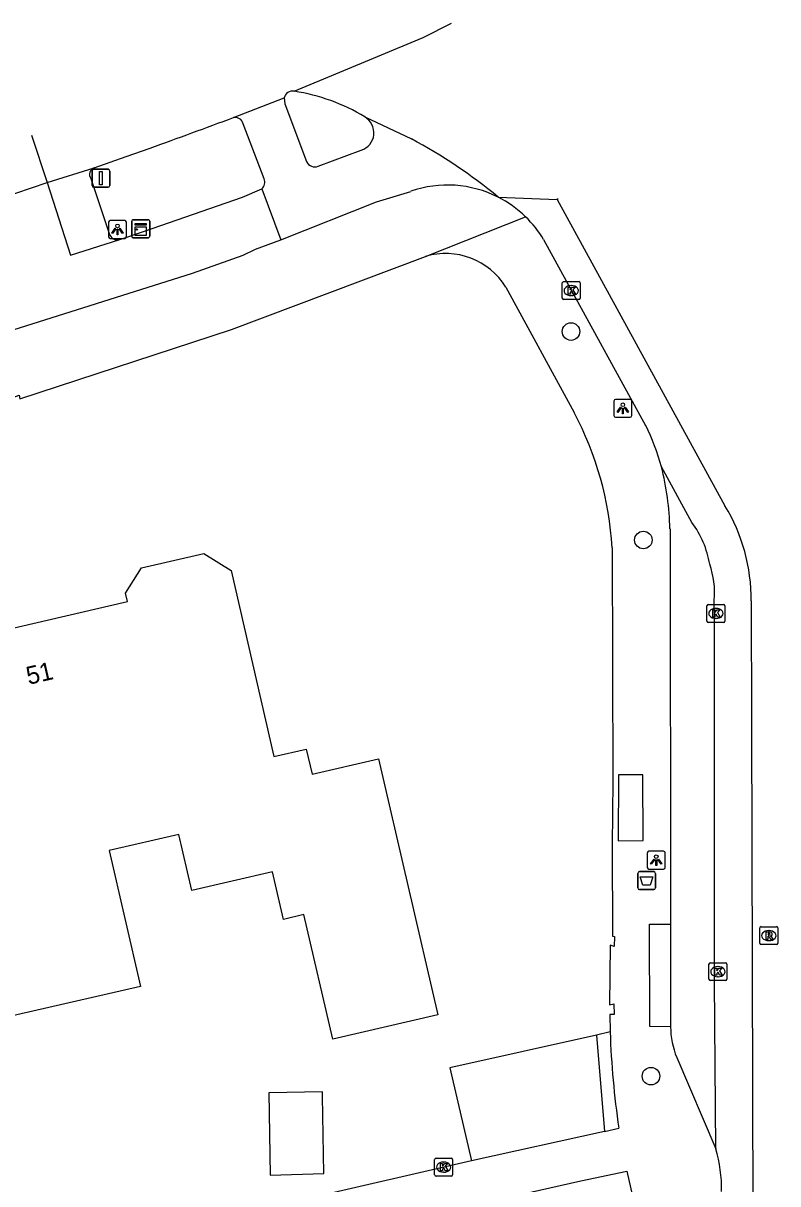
# Model space of a CAD drawing. Extents: x 161882 to 162509, y 381687 to 382379.
# Drawn here: x 162049.8 to 162091.9, y 382314 to 382378.7 of the extents above; entities that cross this region are included whole.
import ezdxf

# ---------------------------------------------------------------- set-up
doc = ezdxf.new("R2010")
doc.units = 0
for name, color, linetype in [('IMGEO_Afvalbak', 7, 'Continuous'), ('IMGEO_Boom', 7, 'Continuous'), ('IMGEO_Fietspad_gesloten', 7, 'Continuous'), ('IMGEO_Fietspad_open', 7, 'Continuous'), ('IMGEO_Hek', 7, 'Continuous'), ('IMGEO_Kast', 7, 'Continuous'), ('IMGEO_Kolk', 7, 'Continuous'), ('IMGEO_Lichtpunt', 7, 'Continuous'), ('IMGEO_Muur', 7, 'Continuous'), ('IMGEO_Pand', 7, 'Continuous'), ('IMGEO_Pand_nummerreeks', 7, 'Continuous'), ('IMGEO_Parkeervlak_open', 7, 'Continuous'), ('IMGEO_Rijbaan_lokaal_gesloten', 7, 'Continuous'), ('IMGEO_Rioolput', 7, 'Continuous'), ('IMGEO_Verkeersbordpaal', 7, 'Continuous'), ('IMGEO_Voetpad_gesloten', 7, 'Continuous'), ('IMGEO_Voetpad_open', 7, 'Continuous')]:
    doc.layers.add(name, color=color, linetype=linetype)

msp = doc.modelspace()

# ---------------------------------------------------------------- linework, layer by layer
at = {"layer": 'IMGEO_Afvalbak'}
for p, q in [((162084.078, 382330.473), (162084.078, 382331.273)), ((162084.078, 382331.273), (162084.078, 382330.473)), ((162084.178, 382331.373), (162084.968, 382331.373)), ((162084.968, 382331.373), (162084.178, 382331.373)), ((162085.068, 382331.273), (162085.068, 382330.473)), ((162085.068, 382330.473), (162085.068, 382331.273)), ((162084.968, 382330.373), (162084.178, 382330.373)), ((162084.178, 382330.373), (162084.968, 382330.373))]:
    msp.add_line(p, q, dxfattribs=at)
msp.add_lwpolyline([(162084.221, 382331.087), (162084.925, 382331.087), (162084.776, 382330.617), (162084.37, 382330.617), (162084.221, 382331.087)], dxfattribs=at)
for centre, start, end in [((162084.178, 382331.273), 90, 180), ((162084.178, 382331.273), 90, 180), ((162084.968, 382331.273), 0, 90), ((162084.968, 382331.273), 360, 90), ((162084.178, 382330.473), 180, 270), ((162084.178, 382330.473), 180, 270), ((162084.968, 382330.473), 270, 0), ((162084.968, 382330.473), 270, 0)]:
    msp.add_arc(centre, 0.1, start, end, dxfattribs=at)
at = {"layer": 'IMGEO_Boom'}
for centre in [(162080.357, 382361.471), (162084.394, 382349.854), (162084.814, 382319.971)]:
    msp.add_circle(centre, 0.489, dxfattribs=at)
at = {"layer": 'IMGEO_Fietspad_gesloten'}
for points in [[(162064.361, 382374.502), (162064.408, 382374.161), (162065.614, 382370.941)], [(162063.248, 382369.988), (162062.081, 382373.057)], [(162066.263, 382370.681), (162068.659, 382371.577)], [(162063.113, 382369.429), (162064.181, 382366.576)], [(162064.181, 382366.576), (162069.51, 382368.701), (162071.428, 382369.286)]]:
    msp.add_lwpolyline(points, dxfattribs=at)
for centre, radius, start, end in [((162061.619, 382372.93), 0.479, 15.32566, 99.37566), ((162068.346, 382372.55), 1.022, 287.83942, 59.92739), ((162066.081, 382371.166), 0.518, 205.72443, 290.61188), ((162062.8, 382369.8), 0.486, 310.135, 22.71077), ((162073.482, 382363.411), 6.224, 63.15755, 109.26747)]:
    msp.add_arc(centre, radius, start, end, dxfattribs=at)
at = {"layer": 'IMGEO_Fietspad_open'}
for points in [[(162051.141, 382369.778), (162052.441, 382365.735), (162055.199, 382366.606)], [(162055.199, 382366.606), (162056.568, 382367.06), (162062.041, 382368.963), (162063.113, 382369.429)], [(161967.462, 382335.743), (162000, 382346.014), (162059.25, 382364.717), (162062.081, 382365.733), (162062.771, 382366.054), (162064.181, 382366.576)]]:
    msp.add_lwpolyline(points, dxfattribs=at)
at = {"layer": 'IMGEO_Hek'}
for points in [[(162081.781, 382322.266), (162082.221, 382316.895)], [(162082.221, 382316.895), (162074.805, 382315.252)]]:
    msp.add_lwpolyline(points, dxfattribs=at)
at = {"layer": 'IMGEO_Kast'}
for p, q in [((162055.865, 382366.776), (162055.865, 382367.617)), ((162055.865, 382367.617), (162055.865, 382366.776)), ((162055.94, 382367.701), (162056.781, 382367.701)), ((162056.781, 382367.701), (162055.94, 382367.701)), ((162056.865, 382367.626), (162056.865, 382366.785)), ((162056.865, 382366.785), (162056.865, 382367.626)), ((162056.79, 382366.701), (162055.949, 382366.701)), ((162055.949, 382366.701), (162056.79, 382366.701))]:
    msp.add_line(p, q, dxfattribs=at)
for points in [[(162056.06, 382367.491), (162056.66, 382367.491), (162056.66, 382367.406), (162056.06, 382367.406), (162056.06, 382367.491)], [(162056.06, 382367.316), (162056.66, 382367.316), (162056.66, 382366.827), (162056.06, 382366.827), (162056.06, 382367.316)]]:
    msp.add_lwpolyline(points, dxfattribs=at)
msp.add_circle((162056.144, 382367.165), 0.0377, dxfattribs=at)
for centre, start, end in [((162055.943, 382367.623), 92.4484, 184.28452), ((162055.943, 382367.623), 92.4484, 184.28452), ((162056.787, 382367.623), 2.4484, 94.28452), ((162056.787, 382367.623), 2.4484, 94.28452), ((162055.943, 382366.779), 182.4484, 274.28452), ((162055.943, 382366.779), 182.4484, 274.28452), ((162056.787, 382366.779), 272.4484, 4.28452), ((162056.787, 382366.779), 272.4484, 4.28452)]:
    msp.add_arc(centre, 0.0779, start, end, dxfattribs=at)
at = {"layer": 'IMGEO_Kolk'}
for p, q in [((162079.87, 382363.328), (162079.87, 382364.18)), ((162079.945, 382364.254), (162080.797, 382364.254)), ((162080.358, 382364.034), (162080.383, 382364.034)), ((162080.871, 382364.18), (162080.871, 382363.328)), ((162080.381, 382363.474), (162080.356, 382363.474)), ((162080.797, 382363.254), (162079.945, 382363.254)), ((162087.938, 382345.335), (162087.938, 382346.187)), ((162088.013, 382346.261), (162088.865, 382346.261)), ((162088.426, 382346.041), (162088.451, 382346.041)), ((162088.939, 382346.187), (162088.939, 382345.335)), ((162088.865, 382345.261), (162088.013, 382345.261)), ((162088.449, 382345.481), (162088.424, 382345.481)), ((162088.048, 382325.371), (162088.048, 382326.223)), ((162088.123, 382326.297), (162088.975, 382326.297)), ((162088.536, 382326.077), (162088.561, 382326.077)), ((162089.049, 382326.223), (162089.049, 382325.371)), ((162088.975, 382325.297), (162088.123, 382325.297)), ((162088.559, 382325.517), (162088.534, 382325.517)), ((162072.755, 382314.475), (162072.755, 382315.327)), ((162072.83, 382315.401), (162073.682, 382315.401)), ((162073.243, 382315.181), (162073.268, 382315.181)), ((162073.756, 382315.327), (162073.756, 382314.475)), ((162073.682, 382314.401), (162072.83, 382314.401)), ((162073.266, 382314.621), (162073.241, 382314.621))]:
    msp.add_line(p, q, dxfattribs=at)
for points in [[(162079.87, 382363.328), (162079.87, 382364.18)], [(162079.945, 382364.254), (162080.797, 382364.254)], [(162080.871, 382364.18), (162080.871, 382363.328)], [(162080.191, 382363.954), (162080.314, 382363.954), (162080.314, 382363.803), (162080.444, 382363.954), (162080.608, 382363.954), (162080.462, 382363.803), (162080.615, 382363.554), (162080.463, 382363.554), (162080.378, 382363.718), (162080.314, 382363.651), (162080.314, 382363.554), (162080.191, 382363.554), (162080.191, 382363.954)], [(162080.797, 382363.254), (162079.945, 382363.254)], [(162087.938, 382345.335), (162087.938, 382346.187)], [(162088.013, 382346.261), (162088.865, 382346.261)], [(162088.259, 382345.961), (162088.382, 382345.961), (162088.382, 382345.81), (162088.512, 382345.961), (162088.676, 382345.961), (162088.53, 382345.81), (162088.683, 382345.561), (162088.531, 382345.561), (162088.446, 382345.725), (162088.382, 382345.658), (162088.382, 382345.561), (162088.259, 382345.561), (162088.259, 382345.961)], [(162088.939, 382346.187), (162088.939, 382345.335)], [(162088.865, 382345.261), (162088.013, 382345.261)], [(162088.048, 382325.371), (162088.048, 382326.223)], [(162088.123, 382326.297), (162088.975, 382326.297)], [(162088.369, 382325.997), (162088.492, 382325.997), (162088.492, 382325.846), (162088.622, 382325.997), (162088.786, 382325.997), (162088.64, 382325.846), (162088.793, 382325.597), (162088.641, 382325.597), (162088.556, 382325.761), (162088.492, 382325.694), (162088.492, 382325.597), (162088.369, 382325.597), (162088.369, 382325.997)], [(162089.049, 382326.223), (162089.049, 382325.371)], [(162088.975, 382325.297), (162088.123, 382325.297)], [(162072.755, 382314.475), (162072.755, 382315.327)], [(162072.83, 382315.401), (162073.682, 382315.401)], [(162073.076, 382315.101), (162073.199, 382315.101), (162073.199, 382314.95), (162073.329, 382315.101), (162073.493, 382315.101), (162073.347, 382314.95), (162073.5, 382314.701), (162073.348, 382314.701), (162073.263, 382314.865), (162073.199, 382314.798), (162073.199, 382314.701), (162073.076, 382314.701), (162073.076, 382315.101)], [(162073.756, 382315.327), (162073.756, 382314.475)], [(162073.682, 382314.401), (162072.83, 382314.401)]]:
    msp.add_lwpolyline(points, dxfattribs=at)
for centre, start, end in [((162079.947, 382364.178), 91.55205, 178.44795), ((162079.947, 382364.178), 91.55205, 178.44795), ((162080.795, 382364.178), 1.55205, 88.44795), ((162080.795, 382364.178), 1.55205, 88.44795), ((162079.947, 382363.33), 181.55205, 268.44795), ((162079.947, 382363.33), 181.55205, 268.44795), ((162080.795, 382363.33), 271.55205, 358.44795), ((162080.795, 382363.33), 271.55205, 358.44795), ((162088.015, 382346.185), 91.55205, 178.44795), ((162088.015, 382346.185), 91.55205, 178.44795), ((162088.863, 382346.185), 1.55205, 88.44795), ((162088.863, 382346.185), 1.55205, 88.44795), ((162088.015, 382345.337), 181.55205, 268.44795), ((162088.015, 382345.337), 181.55205, 268.44795), ((162088.863, 382345.337), 271.55205, 358.44795), ((162088.863, 382345.337), 271.55205, 358.44795), ((162088.125, 382326.221), 91.55205, 178.44795), ((162088.125, 382326.221), 91.55205, 178.44795), ((162088.973, 382326.221), 1.55205, 88.44795), ((162088.973, 382326.221), 1.55205, 88.44795), ((162088.125, 382325.373), 181.55205, 268.44795), ((162088.125, 382325.373), 181.55205, 268.44795), ((162088.973, 382325.373), 271.55205, 358.44795), ((162088.973, 382325.373), 271.55205, 358.44795), ((162072.832, 382315.325), 91.55205, 178.44795), ((162072.832, 382315.325), 91.55205, 178.44795), ((162073.68, 382315.325), 1.55205, 88.44795), ((162073.68, 382315.325), 1.55205, 88.44795), ((162072.832, 382314.477), 181.55205, 268.44795), ((162072.832, 382314.477), 181.55205, 268.44795), ((162073.68, 382314.477), 271.55205, 358.44795), ((162073.68, 382314.477), 271.55205, 358.44795)]:
    msp.add_arc(centre, 0.0765, start, end, dxfattribs=at)
for centre, major_axis, ratio, start_param, end_param in [((162080.357, 382363.754), (-0.387, 0.002), 0.722429, 4.712389, 7.853982), ((162080.382, 382363.754), (-0.39, 0.002), 0.717154, 1.570796, 4.712389), ((162088.425, 382345.761), (-0.387, 0.002), 0.722429, 4.712389, 7.853982), ((162088.45, 382345.761), (-0.39, 0.002), 0.717154, 1.570796, 4.712389), ((162088.535, 382325.797), (-0.387, 0.002), 0.722429, 4.712389, 7.853982), ((162088.56, 382325.797), (-0.39, 0.002), 0.717154, 1.570796, 4.712389), ((162073.242, 382314.901), (-0.387, 0.002), 0.722429, 4.712389, 7.853982), ((162073.267, 382314.901), (-0.39, 0.002), 0.717154, 1.570796, 4.712389)]:
    msp.add_ellipse(centre, major_axis=major_axis, ratio=ratio, start_param=start_param, end_param=end_param, dxfattribs=at)
at = {"layer": 'IMGEO_Lichtpunt'}
for p, q in [((162054.574, 382367.562), (162054.574, 382366.755)), ((162054.574, 382367.562), (162054.574, 382366.755)), ((162055.476, 382367.657), (162054.668, 382367.657)), ((162055.476, 382367.657), (162054.668, 382367.657)), ((162055.57, 382366.755), (162055.57, 382367.562)), ((162055.57, 382366.755), (162055.57, 382367.562)), ((162054.668, 382366.661), (162055.476, 382366.661)), ((162054.668, 382366.661), (162055.476, 382366.661)), ((162082.748, 382357.594), (162082.748, 382356.787)), ((162082.748, 382357.594), (162082.748, 382356.787)), ((162083.65, 382357.689), (162082.842, 382357.689)), ((162083.65, 382357.689), (162082.842, 382357.689)), ((162083.744, 382356.787), (162083.744, 382357.594)), ((162083.744, 382356.787), (162083.744, 382357.594)), ((162082.842, 382356.693), (162083.65, 382356.693)), ((162082.842, 382356.693), (162083.65, 382356.693)), ((162084.611, 382332.411), (162084.611, 382331.604)), ((162084.611, 382332.411), (162084.611, 382331.604)), ((162085.513, 382332.506), (162084.705, 382332.506)), ((162085.513, 382332.506), (162084.705, 382332.506)), ((162085.607, 382331.604), (162085.607, 382332.411)), ((162085.607, 382331.604), (162085.607, 382332.411)), ((162084.705, 382331.51), (162085.513, 382331.51)), ((162084.705, 382331.51), (162085.513, 382331.51))]:
    msp.add_line(p, q, dxfattribs=at)
for points in [[(162054.948, 382367.226), (162054.987, 382367.198), (162054.799, 382366.936), (162054.761, 382366.963), (162054.948, 382367.226)], [(162055.16, 382367.198), (162055.198, 382367.225), (162055.385, 382366.963), (162055.346, 382366.935), (162055.16, 382367.198)], [(162055.05, 382367.178), (162055.097, 382367.178), (162055.097, 382366.856), (162055.05, 382366.856), (162055.05, 382367.178)], [(162083.122, 382357.258), (162083.161, 382357.23), (162082.973, 382356.968), (162082.935, 382356.995), (162083.122, 382357.258)], [(162083.224, 382357.21), (162083.271, 382357.21), (162083.271, 382356.888), (162083.224, 382356.888), (162083.224, 382357.21)], [(162083.334, 382357.23), (162083.372, 382357.257), (162083.559, 382356.995), (162083.52, 382356.967), (162083.334, 382357.23)], [(162084.985, 382332.075), (162085.024, 382332.047), (162084.836, 382331.785), (162084.798, 382331.812), (162084.985, 382332.075)], [(162085.087, 382332.027), (162085.134, 382332.027), (162085.134, 382331.705), (162085.087, 382331.705), (162085.087, 382332.027)], [(162085.197, 382332.047), (162085.235, 382332.074), (162085.422, 382331.812), (162085.383, 382331.784), (162085.197, 382332.047)]]:
    msp.add_lwpolyline(points, dxfattribs=at)
for centre in [(162055.073, 382367.36), (162083.247, 382357.392), (162085.11, 382332.209)]:
    msp.add_circle(centre, 0.0994, dxfattribs=at)
for centre, start, end in [((162054.668, 382367.562), 90, 180), ((162054.668, 382367.562), 90, 180), ((162055.476, 382367.562), 0, 90), ((162055.476, 382367.562), 0, 90), ((162054.668, 382366.755), 180, 270), ((162054.668, 382366.755), 180, 270), ((162055.476, 382366.755), 270, 0), ((162055.476, 382366.755), 270, 360), ((162082.842, 382357.594), 90, 180), ((162082.842, 382357.594), 90, 180), ((162083.65, 382357.594), 0, 90), ((162083.65, 382357.594), 0, 90), ((162082.842, 382356.787), 180, 270), ((162082.842, 382356.787), 180, 270), ((162083.65, 382356.787), 270, 0), ((162083.65, 382356.787), 270, 360), ((162084.705, 382332.411), 90, 180), ((162084.705, 382332.411), 90, 180), ((162085.513, 382332.411), 0, 90), ((162085.513, 382332.411), 0, 90), ((162084.705, 382331.604), 180, 270), ((162084.705, 382331.604), 180, 270), ((162085.513, 382331.604), 270, 0), ((162085.513, 382331.604), 270, 360)]:
    msp.add_arc(centre, 0.0946, start, end, dxfattribs=at)
at = {"layer": 'IMGEO_Muur'}
for points in [[(162081.781, 382322.266), (162073.607, 382320.44)], [(162082.541, 382322.436), (162081.781, 382322.266)]]:
    msp.add_lwpolyline(points, dxfattribs=at)
at = {"layer": 'IMGEO_Pand'}
for points in [[(162047.09, 382332.625), (162044.498, 382343.85), (162055.633, 382346.422), (162055.526, 382346.888), (162056.405, 382348.295), (162059.887, 382349.099), (162061.401, 382348.154), (162063.795, 382337.79), (162065.593, 382338.206), (162065.918, 382336.799), (162069.63, 382337.656), (162072.925, 382323.392), (162067.071, 382322.039), (162065.469, 382328.974), (162064.319, 382328.708), (162063.706, 382331.363), (162059.208, 382330.324), (162058.488, 382333.443), (162054.604, 382332.546), (162056.353, 382324.972), (162041.645, 382321.599), (162041.498, 382322.237)], [(162066.498, 382318.851), (162066.494, 382319.101), (162063.502, 382319.05), (162063.58, 382314.454), (162066.572, 382314.542), (162066.498, 382318.851)]]:
    msp.add_lwpolyline(points, dxfattribs=at)
at = {"layer": 'IMGEO_Parkeervlak_open'}
for points in [[(162081.781, 382322.266), (162073.607, 382320.44), (162074.805, 382315.252)], [(162082.541, 382322.436), (162081.781, 382322.266)], [(162081.781, 382322.266), (162082.221, 382316.895)]]:
    msp.add_lwpolyline(points, dxfattribs=at)
at = {"layer": 'IMGEO_Rijbaan_lokaal_gesloten'}
for points in [[(162064.922, 382374.86), (162072.12, 382377.861), (162073.686, 382378.656)], [(162061.541, 382373.403), (162064.361, 382374.502)], [(162068.858, 382373.434), (162071.465, 382372.203)], [(162050.268, 382372.421), (162051.141, 382369.778)], [(162053.774, 382370.597), (162055.55, 382371.223), (162056.897, 382371.697)], [(162051.141, 382369.778), (162053.774, 382370.597)], [(162048.536, 382368.883), (162051.141, 382369.778)], [(162076.292, 382368.964), (162079.587, 382368.835)], [(162079.649, 382368.872), (162079.587, 382368.835)], [(162079.587, 382368.835), (162088.934, 382351.767)], [(162078.83, 382366.593), (162084.52, 382356.23)], [(162087.1, 382350.834), (162085.398, 382353.932)], [(162085.877, 382350.472), (162085.908, 382328.447)], [(162088.428, 382315.926), (162088.35, 382325.244), (162088.351, 382345.403), (162088.348, 382346.505)], [(162090.406, 382346.455), (162090.631, 382264.858)], [(162085.908, 382328.447), (162085.907, 382322.724)], [(162086.251, 382321.021), (162088.428, 382315.926)]]:
    msp.add_lwpolyline(points, dxfattribs=at)
for centre, radius, start, end in [((162064.826, 382374.393), 0.477, 78.34802, 166.73963), ((162063.346, 382364.365), 10.613, 58.70984, 81.45959), ((161935.734, 382708.695), 358.117, 289.77532, 290.56688), ((162057.832, 382346.671), 28.944, 50.37445, 61.90097), ((162073.518, 382363.463), 6.161, 45.68102, 63.23654), ((162073.479, 382363.409), 6.227, 30.75397, 45.774), ((162074.361, 382351.032), 11.412, 14.72273, 27.09812), ((162069.847, 382350.016), 16.036, 1.62936, 14.13442), ((162080.319, 382346.52), 10.088, 359.63292, 31.34408), ((162082.581, 382347.526), 5.601, 10.01551, 36.20379), ((162083.393, 382346.893), 4.97, 355.52762, 18.87085), ((162090.513, 382322.768), 4.606, 180.54834, 202.29142), ((162080.647, 382313.644), 8.109, 359.31825, 16.34109)]:
    msp.add_arc(centre, radius, start, end, dxfattribs=at)
at = {"layer": 'IMGEO_Rioolput'}
for p, q in [((162090.886, 382327.378), (162090.886, 382328.23)), ((162090.961, 382328.304), (162091.813, 382328.304)), ((162091.374, 382328.084), (162091.399, 382328.084)), ((162091.887, 382328.23), (162091.887, 382327.378)), ((162091.813, 382327.304), (162090.961, 382327.304)), ((162091.397, 382327.524), (162091.372, 382327.524))]:
    msp.add_line(p, q, dxfattribs=at)
for points in [[(162090.886, 382327.378), (162090.886, 382328.23)], [(162090.961, 382328.304), (162091.813, 382328.304)], [(162091.475, 382328.002), (162091.223, 382328.004), (162091.223, 382327.604)], [(162091.223, 382327.604), (162091.347, 382327.604), (162091.347, 382327.766), (162091.358, 382327.766)], [(162091.401, 382327.923), (162091.347, 382327.923), (162091.347, 382327.842)], [(162091.347, 382327.842), (162091.399, 382327.842)], [(162091.887, 382328.23), (162091.887, 382327.378)], [(162091.813, 382327.304), (162090.961, 382327.304)], [(162091.405, 382327.737), (162091.476, 382327.604), (162091.616, 382327.604), (162091.551, 382327.73)]]:
    msp.add_lwpolyline(points, dxfattribs=at)
for centre, radius, start, end in [((162090.963, 382328.228), 0.0765, 91.55205, 178.44795), ((162090.963, 382328.228), 0.0765, 91.55205, 178.44795), ((162091.357, 382327.713), 0.0533, 26.02933, 88.69889), ((162091.383, 382328.031), 0.19, 274.7715, 282.96867), ((162091.407, 382327.827), 0.0964, 77.00612, 93.18647), ((162091.421, 382327.884), 0.0378, 276.66336, 79.67722), ((162091.474, 382327.892), 0.109, 350.36119, 89.41601), ((162091.472, 382327.892), 0.112, 277.58423, 350.98172), ((162091.456, 382327.677), 0.108, 29.51342, 73.79051), ((162091.811, 382328.228), 0.0765, 1.55205, 88.44795), ((162091.811, 382328.228), 0.0765, 1.55205, 88.44795), ((162090.963, 382327.38), 0.0765, 181.55205, 268.44795), ((162090.963, 382327.38), 0.0765, 181.55205, 268.44795), ((162091.811, 382327.38), 0.0765, 271.55205, 358.44795), ((162091.811, 382327.38), 0.0765, 271.55205, 358.44795)]:
    msp.add_arc(centre, radius, start, end, dxfattribs=at)
for centre, major_axis, ratio, start_param, end_param in [((162091.373, 382327.804), (-0.387, 0.002), 0.722429, 4.712389, 7.853982), ((162091.398, 382327.804), (-0.39, 0.002), 0.717154, 1.570796, 4.712389)]:
    msp.add_ellipse(centre, major_axis=major_axis, ratio=ratio, start_param=start_param, end_param=end_param, dxfattribs=at)
at = {"layer": 'IMGEO_Verkeersbordpaal'}
for p, q in [((162053.752, 382370.516), (162054.542, 382370.516)), ((162054.542, 382370.516), (162053.752, 382370.516)), ((162053.652, 382369.616), (162053.652, 382370.416)), ((162053.652, 382370.416), (162053.652, 382369.616)), ((162054.642, 382370.416), (162054.642, 382369.616)), ((162054.642, 382369.616), (162054.642, 382370.416)), ((162054.542, 382369.516), (162053.752, 382369.516)), ((162053.752, 382369.516), (162054.542, 382369.516))]:
    msp.add_line(p, q, dxfattribs=at)
msp.add_lwpolyline([(162054.072, 382370.391), (162054.222, 382370.391), (162054.222, 382369.641), (162054.072, 382369.641), (162054.072, 382370.391)], dxfattribs=at)
for centre, start, end in [((162053.752, 382370.416), 90, 180), ((162053.752, 382370.416), 90, 180), ((162054.542, 382370.416), 0, 90), ((162054.542, 382370.416), 360, 90), ((162053.752, 382369.616), 180, 270), ((162053.752, 382369.616), 180, 270), ((162054.542, 382369.616), 270, 0), ((162054.542, 382369.616), 270, 0)]:
    msp.add_arc(centre, 0.1, start, end, dxfattribs=at)
at = {"layer": 'IMGEO_Voetpad_gesloten'}
msp.add_lwpolyline([(162083.006, 382336.761), (162082.985, 382333.096), (162084.388, 382333.106), (162084.357, 382336.771), (162083.006, 382336.761)], dxfattribs=at)
at = {"layer": 'IMGEO_Voetpad_open'}
for points in [[(162053.583, 382370.004), (162054.609, 382366.936)], [(162072.237, 382365.657), (162077.822, 382367.871)], [(162020.62, 382348.579), (162036.029, 382352.925), (162035.968, 382353.134), (162036.507, 382353.247), (162036.628, 382352.977), (162046.874, 382356.64), (162046.743, 382356.83), (162047.322, 382357.042), (162047.413, 382356.833), (162049.069, 382357.48), (162048.998, 382357.71), (162049.597, 382357.932), (162049.628, 382357.723), (162061.42, 382361.593), (162072.237, 382365.657)], [(162076.722, 382363.946), (162080.533, 382356.953)], [(162082.656, 382349.424), (162082.693, 382336.417), (162082.655, 382332.838), (162082.668, 382327.769), (162082.788, 382327.759), (162082.76, 382327.199), (162082.54, 382327.278), (162082.504, 382323.95), (162082.744, 382324.002), (162082.766, 382323.402), (162082.517, 382323.401), (162082.541, 382322.436)], [(162085.907, 382322.724), (162084.746, 382322.734), (162084.738, 382328.447), (162085.908, 382328.447)], [(162082.221, 382316.895), (162074.805, 382315.252)], [(162082.221, 382316.895), (162083.024, 382317.072)], [(162074.805, 382315.252), (162056.828, 382311.119)], [(162075.878, 382313.011), (162080.91, 382314.136), (162083.464, 382314.679), (162084.919, 382308.294)]]:
    msp.add_lwpolyline(points, dxfattribs=at)
for centre, radius, start, end in [((162053.908, 382370.227), 0.394, 109.90309, 214.39034), ((162055.064, 382367.056), 0.47, 194.84132, 286.72019), ((162073.363, 382361.876), 3.945, 31.64602, 106.59088), ((162064.232, 382348.293), 18.458, 3.51353, 27.98086), ((162131.004, 382324.096), 48.492, 181.96191, 188.3287)]:
    msp.add_arc(centre, radius, start, end, dxfattribs=at)

# ---------------------------------------------------------------- texts
at = {"layer": 'IMGEO_Pand_nummerreeks'}
msp.add_text('51', height=1, rotation=13.00614, dxfattribs=at).set_placement((162050.109, 382341.779))

doc.saveas('drawing.dxf')
